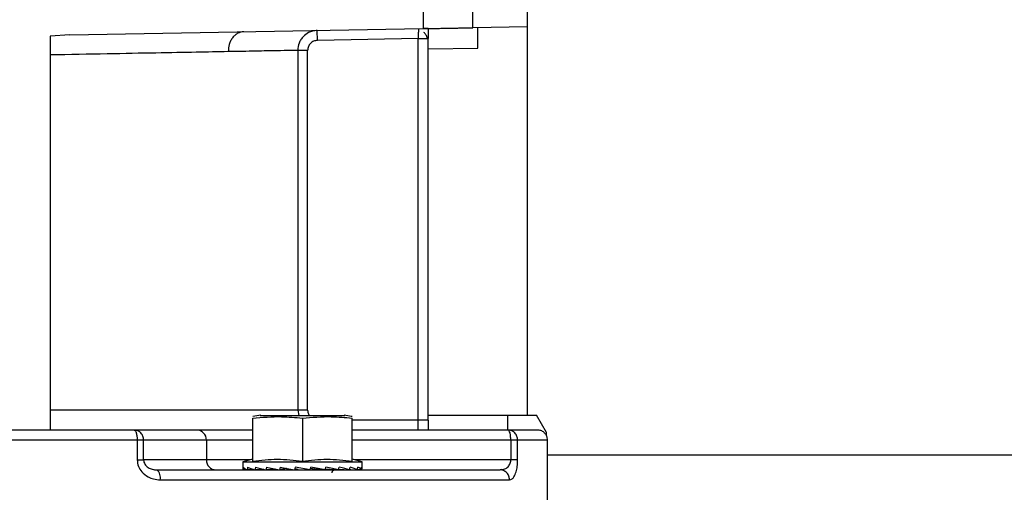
# Model space of a CAD drawing. Header units: inches. Extents: x 170 to 312, y 215 to 248.
# Tile 302 of 529: x 225.729 to 225.972, y 243.951 to 244.068. Entities that reach past the tile are written whole.
import ezdxf

# ---------------------------------------------------------------- set-up
doc = ezdxf.new("R2010")
doc.units = ezdxf.units.IN
doc.header["$LTSCALE"] = 0.25
doc.header["$MEASUREMENT"] = 0
doc.layers.add('ANNOTATIONS', color=1, linetype='Continuous')
doc.layers.add('MOTOR LH', color=7, linetype='Continuous')
doc.styles.add('ARIAL', font='arial.ttf', dxfattribs={"height": 0.09375})
doc.dimstyles.new('STANDARD$0', dxfattribs={"dimtxt": 0.09375, "dimasz": 0.09375, "dimexe": 0.03125, "dimexo": 0.046875, "dimgap": 0.09, "dimtad": 0, "dimtih": 1, "dimtoh": 1, "dimdec": 4, "dimzin": 0, "dimdsep": 46, "dimtxsty": 'ARIAL', "dimcen": 0.09, "dimadec": 0, "dimazin": 0, "dimtfac": 1, "dimtdec": 4, "dimtofl": 0, "dimtmove": 0, "dimatfit": 1, "dimfxl": 1, "dimtolj": 1, "dimtzin": 0, "dimarcsym": 0})

# ---------------------------------------------------------------- blocks, each defined once
blk = doc.blocks.new('*D52')
at = {"layer": 'ANNOTATIONS', "color": 0, "lineweight": -2, "transparency": 16777216}
for p, q in [((225.3564228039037, 244.3663487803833), (225.3564228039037, 244.9548308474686)), ((226.4423603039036, 243.5069737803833), (226.4423603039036, 244.9548308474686)), ((225.4501728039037, 244.9235808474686), (225.6142815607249, 244.9235808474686)), ((226.3486103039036, 244.9235808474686), (226.1845015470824, 244.9235808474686))]:
    blk.add_line(p, q, dxfattribs=at)
at = {"layer": 'ANNOTATIONS', "color": 0, "transparency": 16777216}
for points in [[(225.4501728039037, 244.9392058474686), (225.4501728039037, 244.9079558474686), (225.3564228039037, 244.9235808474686)], [(226.3486103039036, 244.9392058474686), (226.3486103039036, 244.9079558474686), (226.4423603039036, 244.9235808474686)]]:
    blk.add_solid(points, dxfattribs=at)
at = {"layer": 'defpoints', "color": 0, "transparency": 16777216}
for p in [(226.4423603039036, 244.9235808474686), (225.3564228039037, 244.3194737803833), (226.4423603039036, 243.4600987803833)]:
    blk.add_point(p, dxfattribs=at)
at = {"layer": 'ANNOTATIONS', "color": 0, "transparency": 16777216, "insert": (225.8993915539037, 244.9235808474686), "char_height": 0.09375, "attachment_point": 5, "style": 'ARIAL'}
blk.add_mtext('\\A1;16 1/8"', dxfattribs=at)
blk = doc.blocks.new('*D53')
at = {"layer": 'ANNOTATIONS', "color": 0, "lineweight": -2, "transparency": 16777216}
for p, q in [((225.2416729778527, 244.8967083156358), (225.2416729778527, 245.2347148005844)), ((226.4423603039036, 243.5069737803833), (226.4423603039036, 245.2347148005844)), ((225.3354229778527, 245.2034648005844), (225.5569066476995, 245.2034648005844)), ((226.3486103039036, 245.2034648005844), (226.1271266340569, 245.2034648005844))]:
    blk.add_line(p, q, dxfattribs=at)
at = {"layer": 'ANNOTATIONS', "color": 0, "transparency": 16777216}
for points in [[(225.3354229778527, 245.2190898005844), (225.3354229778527, 245.1878398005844), (225.2416729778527, 245.2034648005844)], [(226.3486103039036, 245.2190898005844), (226.3486103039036, 245.1878398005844), (226.4423603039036, 245.2034648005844)]]:
    blk.add_solid(points, dxfattribs=at)
at = {"layer": 'defpoints', "color": 0, "transparency": 16777216}
for p in [(226.4423603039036, 245.2034648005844), (225.2416729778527, 244.8498333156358), (226.4423603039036, 243.4600987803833)]:
    blk.add_point(p, dxfattribs=at)
at = {"layer": 'ANNOTATIONS', "color": 0, "transparency": 16777216, "insert": (225.8420166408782, 245.2034648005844), "char_height": 0.09375, "attachment_point": 5, "style": 'ARIAL'}
blk.add_mtext('\\A1;18 1/2"', dxfattribs=at)

msp = doc.modelspace()

# ---------------------------------------------------------------- linework, layer by layer
at = {"layer": 'MOTOR LH'}
for p, q in [((225.8543305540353, 243.9699413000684), (225.8543305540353, 244.4817523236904)), ((225.8284939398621, 244.0703398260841), (225.8284939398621, 244.0654853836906)), ((225.8407970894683, 244.0657001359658), (225.8407970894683, 244.0720574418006)), ((225.7410556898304, 244.0639591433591), (225.8284939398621, 244.0654853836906)), ((225.8023146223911, 244.062567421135), (225.8022716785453, 244.0650276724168)), ((225.8543305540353, 244.0659363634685), (225.8407970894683, 244.0657001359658)), ((225.7410556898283, 244.0639591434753), (225.736220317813, 244.063655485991)), ((225.7362203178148, 244.0636554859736), (225.7362203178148, 243.9664766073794)), ((225.8272636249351, 244.0630029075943), (225.8023146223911, 244.062567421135)), ((225.8272636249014, 243.9662503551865), (225.8272636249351, 244.0630029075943)), ((225.8272636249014, 244.0630029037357), (225.8297242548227, 244.0630029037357)), ((225.8297242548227, 243.9687109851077), (225.8297242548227, 244.063002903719)), ((225.8297242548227, 244.0604560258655), (225.842027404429, 244.0606707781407)), ((225.7974365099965, 244.0601068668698), (225.7974365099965, 243.971171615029)), ((225.799888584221, 244.0601068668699), (225.7974365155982, 244.0601068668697)), ((225.7998885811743, 243.971171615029), (225.7998885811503, 244.0601068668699)), ((225.7998885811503, 243.9711716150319), (225.7362203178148, 243.971171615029)), ((225.7974365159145, 243.9711716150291), (225.7976852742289, 243.969881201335)), ((225.786306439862, 243.9585256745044), (225.786306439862, 243.9691989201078)), ((225.7882978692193, 243.9699034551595), (225.7863071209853, 243.9695680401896)), ((225.788151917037, 243.969881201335), (225.8090672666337, 243.969881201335)), ((225.7986095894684, 243.9691989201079), (225.7986095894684, 243.9585256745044)), ((225.8109127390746, 243.9585256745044), (225.8109127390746, 243.9691989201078)), ((225.8297242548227, 243.9687109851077), (225.8109127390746, 243.9687109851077)), ((225.8297242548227, 243.9699413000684), (225.8565451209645, 243.9699413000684)), ((225.8494092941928, 243.9662503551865), (225.8494092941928, 243.9699413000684)), ((225.8590265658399, 243.965643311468), (225.8565451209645, 243.9699413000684)), ((225.7724649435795, 243.9662503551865), (225.7569429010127, 243.9662503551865)), ((225.8495332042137, 243.9662503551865), (225.8109127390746, 243.9662503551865)), ((225.8589851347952, 243.9648527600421), (225.8590265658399, 243.965643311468)), ((225.7577111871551, 243.9637897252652), (225.7001573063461, 243.9637897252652)), ((225.7577111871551, 243.9637897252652), (225.7577111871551, 243.9588684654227)), ((225.7593196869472, 243.9588684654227), (225.7593196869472, 243.963789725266)), ((225.786306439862, 243.9637897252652), (225.7593196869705, 243.9637897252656)), ((225.7748417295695, 243.9637897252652), (225.7748417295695, 243.9588684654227)), ((225.8501700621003, 243.963789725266), (225.8109127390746, 243.9637897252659)), ((225.8501700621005, 243.963789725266), (225.8501700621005, 243.9588684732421)), ((225.8518708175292, 243.9588684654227), (225.8518708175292, 243.9637897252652)), ((225.8592518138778, 243.9637897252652), (225.8518708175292, 243.9637897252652)), ((225.8592518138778, 243.947795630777), (225.8592518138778, 243.9637897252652)), ((225.7856824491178, 243.9588684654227), (225.7593196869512, 243.9588684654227)), ((225.7863064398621, 243.9590356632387), (225.7838458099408, 243.9583763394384)), ((225.7838458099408, 243.9583763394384), (225.7838458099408, 243.9567538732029)), ((225.7838458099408, 243.9583763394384), (225.8133733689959, 243.9583763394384)), ((225.8133733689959, 243.9583763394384), (225.8109127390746, 243.9590356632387)), ((225.8518708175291, 243.95886846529), (225.8115367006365, 243.9588684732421)), ((225.8133733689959, 243.9567538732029), (225.8133733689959, 243.9583763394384)), ((225.8592518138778, 243.9600987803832), (226.0591728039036, 243.9600987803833)), ((225.7629171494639, 243.9562364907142), (225.7620107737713, 243.9564435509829)), ((225.7848680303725, 243.9564625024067), (225.7839671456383, 243.9564218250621)), ((225.784871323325, 243.9564609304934), (225.783977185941, 243.9564218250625)), ((225.786593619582, 243.9565040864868), (225.7849549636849, 243.9564218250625)), ((225.7849844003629, 243.9564218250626), (225.7866202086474, 243.9564960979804)), ((225.7890107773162, 243.9565526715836), (225.7868733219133, 243.9564218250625)), ((225.7869201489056, 243.9564218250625), (225.7890985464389, 243.9565324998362)), ((225.791897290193, 243.9566199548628), (225.7895914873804, 243.9564218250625)), ((225.7896525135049, 243.9564218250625), (225.7906125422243, 243.9564818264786)), ((225.7947080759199, 243.9567120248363), (225.7929242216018, 243.9564218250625)), ((225.794720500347, 243.956766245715), (225.7947080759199, 243.9567120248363)), ((225.7947080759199, 243.9567120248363), (225.7955228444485, 243.9565687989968)), ((225.7967986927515, 243.9570722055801), (225.7966444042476, 243.9564218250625)), ((225.796713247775, 243.9567120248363), (225.7975567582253, 243.9565687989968)), ((225.8004985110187, 243.9564218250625), (225.7967986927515, 243.9570722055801)), ((225.8016963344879, 243.9565687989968), (225.8005815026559, 243.9567716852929)), ((225.8009658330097, 243.9567120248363), (225.8042238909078, 243.9564218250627)), ((225.8009658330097, 243.9567120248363), (225.8016963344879, 243.9565687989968)), ((225.8042694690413, 243.9566278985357), (225.8075666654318, 243.9564218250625)), ((225.8050088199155, 243.9565687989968), (225.8049395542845, 243.9565860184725)), ((225.8049623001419, 243.9565845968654), (225.8050088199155, 243.9565687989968)), ((225.8076276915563, 243.9564218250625), (225.8075676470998, 243.9564269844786)), ((225.8075928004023, 243.9565593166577), (225.810299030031, 243.9564218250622)), ((225.8103458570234, 243.9564218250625), (225.8102994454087, 243.956424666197)), ((225.8103117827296, 243.9565091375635), (225.8122347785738, 243.9564218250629)), ((225.8122642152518, 243.9564218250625), (225.8122349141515, 243.9564232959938)), ((225.8132419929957, 243.9564218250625), (225.8122388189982, 243.9564656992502)), ((225.8132520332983, 243.9564218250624), (225.8132420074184, 243.9564222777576)), ((225.8475556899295, 243.9564078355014), (225.8480216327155, 243.9564827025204)), ((225.8479396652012, 243.9564695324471), (225.8475556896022, 243.9564078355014)), ((225.8484038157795, 243.9562350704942), (225.8475556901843, 243.9564078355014)), ((225.7634312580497, 243.9539472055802), (225.8498597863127, 243.9539472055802))]:
    msp.add_line(p, q, dxfattribs=at)
at = {"layer": 'MOTOR LH', "flags": 128}
msp.add_lwpolyline([(225.8483901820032, 243.9562407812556), (225.8480051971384, 243.9563605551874), (225.8475556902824, 243.9564078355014)], dxfattribs=at)
at = {"layer": 'MOTOR LH'}
for centre, radius, start, end in [((225.7724222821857, 243.9638309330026), 0.002419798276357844, 359.0242395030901, 88.9898147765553), ((225.7772611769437, 243.958827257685), 0.00241979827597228, 179.0242394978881, 268.9898150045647), ((225.761030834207, 243.9544865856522), 0.002460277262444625, 347.3358668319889, 51.34377341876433)]:
    msp.add_arc(centre, radius, start, end, dxfattribs=at)
for centre, major_axis, ratio, start_param, end_param in [((225.7986095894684, 243.9567538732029), (0.01476377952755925, 0), 0.175787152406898, 3.141592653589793, 3.269887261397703), ((225.7986095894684, 243.9647057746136), (0.004031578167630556, 0.06222774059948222), 0.2282368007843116, 1.708549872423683, 1.719086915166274), ((225.7986095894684, 243.9567538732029), (0.01476331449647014, -0.0006915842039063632), 0.1694362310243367, 3.288361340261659, 3.539623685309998), ((225.7986095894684, 243.9647057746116), (0.007699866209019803, 0.06221501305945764), 0.2024732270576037, 1.71881735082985, 1.729354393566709), ((225.7986095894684, 243.9567538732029), (0.01476241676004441, -0.001328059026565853), 0.1510418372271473, 3.555810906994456, 3.807073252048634), ((225.7986095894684, 243.9647057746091), (0.01072885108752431, 0.06220995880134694), 0.1630291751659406, 1.721872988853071, 1.732410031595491), ((225.7986095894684, 243.956753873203), (0.0147620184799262, -0.001863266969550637), 0.1223802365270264, 3.819468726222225, 4.070731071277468), ((225.7986095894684, 243.9647057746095), (0.01295703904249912, 0.06221708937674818), 0.1137473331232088, 1.717448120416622, 1.727985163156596), ((225.7986095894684, 243.956753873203), (0.01476249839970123, -0.002264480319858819), 0.08588791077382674, 4.078996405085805, 4.330258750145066), ((225.7986095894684, 243.9647057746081), (0.01431068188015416, 0.06222894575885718), 0.05832561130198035, 1.707176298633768, 1.717713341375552), ((225.7986095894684, 243.956753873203), (0.01476336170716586, -0.002511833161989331), 0.04421959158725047, 4.335145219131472, 4.586407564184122), ((225.7986095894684, 243.9647057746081), (0.01431068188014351, 0.06222894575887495), 0.05832561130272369, 4.592296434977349, 4.602833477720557), ((225.7986095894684, 243.956753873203), (0.01476336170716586, -0.002511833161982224), 0.04421959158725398, 1.188225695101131, 1.439488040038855), ((225.7986095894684, 243.964705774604), (0.0129570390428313, 0.06221708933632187), 0.1137473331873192, 4.602568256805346, 4.613105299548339), ((225.7986095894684, 243.9567538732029), (0.01476249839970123, -0.002264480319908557), 0.08588791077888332, 0.9320768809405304, 1.183339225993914), ((225.7986095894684, 243.9647057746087), (0.01072885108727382, 0.06220995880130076), 0.1630291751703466, 4.606993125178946, 4.617530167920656), ((225.7986095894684, 243.956753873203), (0.01476201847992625, 0.001863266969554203), 0.1223802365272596, 5.354046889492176, 5.404737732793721), ((225.7986095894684, 243.956753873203), (0.01476201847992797, -0.001863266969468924), 0.1223802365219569, 0.6725492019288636, 0.9238115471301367), ((225.7986095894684, 243.9647057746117), (0.007699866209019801, 0.06221501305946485), 0.2024732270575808, 4.603937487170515, 4.614474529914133), ((225.7986095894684, 243.9567538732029), (0.01476241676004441, 0.001328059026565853), 0.1510418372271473, 5.617704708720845, 5.649603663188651), ((225.7986095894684, 243.9567538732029), (0.0147624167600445, -0.001328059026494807), 0.1510418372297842, 0.4088913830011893, 0.660153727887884), ((225.7986095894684, 243.9647057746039), (0.004031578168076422, 0.06222774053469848), 0.2282368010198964, 4.593670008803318, 4.604207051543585), ((225.7986095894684, 243.9567538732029), (0.01476331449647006, -0.0006915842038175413), 0.1694362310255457, 0.1414418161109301, 0.3927041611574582), ((225.7986095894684, 243.9647057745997), (0, 0.06223454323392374), 0.2372280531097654, 4.578884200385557, 4.589421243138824), ((225.7986095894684, 243.9567538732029), (0.01476377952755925, 0), 0.1757871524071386, 6.154890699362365, 6.40615304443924)]:
    msp.add_ellipse(centre, major_axis=major_axis, ratio=ratio, start_param=start_param, end_param=end_param, dxfattribs=at)
for points, knots in [([(225.8022716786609, 244.0650276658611), (225.8018710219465, 244.0649923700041), (225.801124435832, 244.0649265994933), (225.7999315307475, 244.0644521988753), (225.7989414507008, 244.0637315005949), (225.7982044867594, 244.0628027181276), (225.7976016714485, 244.0616684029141), (225.7975019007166, 244.0607250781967), (225.7974365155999, 244.0601068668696)], [0, 0, 0, 0, 0.157598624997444, 0.2936702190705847, 0.500448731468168, 0.6313186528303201, 0.7583833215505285, 1, 1, 1, 1]), ([(225.8273032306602, 244.0652793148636), (225.8273032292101, 244.0652792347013), (225.8273026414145, 244.0652467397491), (225.8272990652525, 244.0650388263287), (225.8272928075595, 244.064669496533), (225.8272832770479, 244.0641545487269), (225.8272732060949, 244.0635617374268), (225.8272669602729, 244.0631974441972), (225.8272636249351, 244.0630029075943)], [0, 0, 0, 0, 0.0004279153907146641, 0.1734616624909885, 0.3514517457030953, 0.624066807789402, 0.7992475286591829, 1, 1, 1, 1]), ([(225.828493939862, 244.0654853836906), (225.8285781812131, 244.06548691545), (225.828706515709, 244.0654892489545), (225.8294785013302, 244.0655026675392), (225.8304244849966, 244.0655189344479), (225.8316940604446, 244.0655418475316), (225.8332119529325, 244.0655679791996), (225.8346455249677, 244.0655927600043), (225.8360791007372, 244.065617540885), (225.8375969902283, 244.0656436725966), (225.8388665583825, 244.0656665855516), (225.8398125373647, 244.065682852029), (225.8405845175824, 244.0656962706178), (225.840712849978, 244.0656986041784), (225.8407970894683, 244.0657001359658)], [0, 0, 0, 0, 0.1212599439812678, 0.1847291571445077, 0.2499063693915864, 0.3548440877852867, 0.4224470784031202, 0.4999999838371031, 0.5775544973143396, 0.645158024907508, 0.7500936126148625, 0.8152718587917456, 0.8787414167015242, 1, 1, 1, 1]), ([(225.8297242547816, 244.0655068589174), (225.8296939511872, 244.0655063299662), (225.8296308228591, 244.0655052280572), (225.8292307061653, 244.0654982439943), (225.8287403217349, 244.0654896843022), (225.8284939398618, 244.0654853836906)], [0, 0, 0, 0, 0.3147668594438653, 0.655721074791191, 1, 1, 1, 1]), ([(225.8297242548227, 244.0655068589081), (225.8297242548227, 244.0651125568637), (225.8297242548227, 244.0643239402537), (225.8297242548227, 244.0634432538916), (225.8297242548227, 244.063002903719)], [0, 0, 0, 0, 0.4999920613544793, 1, 1, 1, 1]), ([(225.842027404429, 244.0606707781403), (225.8420272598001, 244.0610766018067), (225.8420269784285, 244.061866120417), (225.8420257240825, 244.0629576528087), (225.8420249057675, 244.0638789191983), (225.8420245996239, 244.0648105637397), (225.842026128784, 244.0655681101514), (225.8420270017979, 244.0656731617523), (225.842027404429, 244.0657216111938)], [0, 0, 0, 0, 0.1547856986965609, 0.3011312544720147, 0.4390303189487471, 0.5684769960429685, 0.8009830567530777, 1, 1, 1, 1]), ([(225.7840743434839, 244.0647100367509), (225.7835862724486, 244.06463685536), (225.7828358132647, 244.0645243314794), (225.7819398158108, 244.0639051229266), (225.7813257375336, 244.0632699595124), (225.7808332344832, 244.0624855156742), (225.7803596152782, 244.0613476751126), (225.7802864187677, 244.0604035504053), (225.7802388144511, 244.0597895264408)], [0, 0, 0, 0, 0.2396480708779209, 0.3684834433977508, 0.5000000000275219, 0.6315165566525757, 0.7603519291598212, 1, 1, 1, 1]), ([(225.8295524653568, 244.0630029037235), (225.8294501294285, 244.0633577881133), (225.8292610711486, 244.064013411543), (225.8288461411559, 244.0643898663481), (225.8286558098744, 244.0645625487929)], [0, 0, 0, 0, 0.5412930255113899, 1, 1, 1, 1]), ([(225.8023146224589, 244.0625674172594), (225.8019956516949, 244.0625257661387), (225.8013578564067, 244.0624424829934), (225.8005574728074, 244.0618721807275), (225.7999976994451, 244.0610645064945), (225.7999249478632, 244.060426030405), (225.7998885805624, 244.0601068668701)], [0, 0, 0, 0, 0.2501976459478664, 0.5002805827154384, 0.750198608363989, 1, 1, 1, 1]), ([(225.7802388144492, 244.0597895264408), (225.7776822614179, 244.0597420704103), (225.7723483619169, 244.0596430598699), (225.7622633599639, 244.0594557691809), (225.7502230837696, 244.0592347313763), (225.7409970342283, 244.0590651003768), (225.7362203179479, 244.0589772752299)], [0, 0, 0, 0, 0.221335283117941, 0.46178590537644, 0.7213437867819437, 1, 1, 1, 1]), ([(225.7974365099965, 244.0601068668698), (225.7969523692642, 244.060097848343), (225.795975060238, 244.0600796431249), (225.7923920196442, 244.0600131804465), (225.7873388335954, 244.0599202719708), (225.7826195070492, 244.0598333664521), (225.780238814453, 244.0597895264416)], [0, 0, 0, 0, 0.2431967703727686, 0.4909283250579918, 0.7431957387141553, 1, 1, 1, 1]), ([(225.7998885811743, 243.9711716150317), (225.7999110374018, 243.9708407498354), (225.7999432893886, 243.9703655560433), (225.8002248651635, 243.9699940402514), (225.8003103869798, 243.969881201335)], [0, 0, 0, 0, 0.6962742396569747, 1, 1, 1, 1]), ([(225.786306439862, 243.9691989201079), (225.7886801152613, 243.9694034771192), (225.7927836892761, 243.9697571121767), (225.7968819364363, 243.9693644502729), (225.7986095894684, 243.9691989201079)], [0, 0, 0, 0, 0.578440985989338, 1, 1, 1, 1]), ([(225.7986095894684, 243.9691989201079), (225.8009832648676, 243.9694034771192), (225.8050868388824, 243.9697571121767), (225.8091850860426, 243.9693644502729), (225.8109127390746, 243.9691989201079)], [0, 0, 0, 0, 0.5784409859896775, 1, 1, 1, 1]), ([(225.8109121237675, 243.969568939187), (225.8108427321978, 243.9695826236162), (225.8101824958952, 243.9697128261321), (225.8095169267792, 243.9698134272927), (225.8089213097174, 243.9699034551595)], [0, 0, 0, 0, 0.1051011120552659, 1, 1, 1, 1]), ([(225.7569429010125, 243.9662503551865), (225.7520286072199, 243.9662503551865), (225.7421969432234, 243.9662503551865), (225.726976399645, 243.9662503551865), (225.7129514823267, 243.9662503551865), (225.7040738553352, 243.9662503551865), (225.7003057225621, 243.9662503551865)], [0, 0, 0, 0, 0.2675275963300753, 0.5352226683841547, 0.8027240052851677, 1, 1, 1, 1]), ([(225.7569429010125, 243.9662503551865), (225.7570395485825, 243.9662174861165), (225.7571882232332, 243.9661669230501), (225.7573670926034, 243.9658600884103), (225.7574901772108, 243.9655425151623), (225.7575893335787, 243.965148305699), (225.757685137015, 243.9645754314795), (225.7577009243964, 243.964099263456), (225.7577111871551, 243.9637897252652)], [0, 0, 0, 0, 0.2394568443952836, 0.3683606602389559, 0.5000000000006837, 0.6316393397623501, 0.7605431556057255, 1, 1, 1, 1]), ([(225.786306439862, 243.9662503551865), (225.7858925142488, 243.9662503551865), (225.783282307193, 243.9662503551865), (225.7793151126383, 243.9662503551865), (225.7748083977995, 243.9662503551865), (225.7732460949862, 243.9662503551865), (225.7724649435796, 243.9662503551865)], [0, 0, 0, 0, 0.05910884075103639, 0.3727392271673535, 0.6863696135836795, 1, 1, 1, 1]), ([(225.8518708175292, 243.9637897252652), (225.8518395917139, 243.964099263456), (225.8517915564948, 243.9645754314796), (225.8515000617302, 243.965148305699), (225.8511983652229, 243.9655425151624), (225.8508238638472, 243.9658600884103), (225.850279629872, 243.9661669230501), (225.8498272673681, 243.9662174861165), (225.8495332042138, 243.9662503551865)], [0, 0, 0, 0, 0.2394568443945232, 0.3683606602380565, 0.4999999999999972, 0.6316393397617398, 0.7605431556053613, 1, 1, 1, 1]), ([(225.8567911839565, 243.9662503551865), (225.8566289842, 243.9662503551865), (225.8563044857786, 243.9662503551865), (225.853866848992, 243.9662503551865), (225.8509774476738, 243.9662503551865), (225.8495332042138, 243.9662503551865)], [0, 0, 0, 0, 0.3332681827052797, 0.6667395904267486, 1, 1, 1, 1]), ([(225.8592473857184, 243.9636421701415), (225.8592421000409, 243.9638754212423), (225.8592310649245, 243.9643623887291), (225.8589387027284, 243.9650690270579), (225.8584109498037, 243.96570527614), (225.8576613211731, 243.966162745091), (225.8570735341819, 243.966221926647), (225.8567911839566, 243.9662503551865)], [0, 0, 0, 0, 0.1741107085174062, 0.3634977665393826, 0.5604963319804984, 0.7888793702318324, 1, 1, 1, 1]), ([(225.757711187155, 243.9588684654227), (225.7577740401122, 243.9583204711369), (225.7578975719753, 243.9572434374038), (225.758873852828, 243.95573335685), (225.7602136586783, 243.9547007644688), (225.7618249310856, 243.954062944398), (225.762862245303, 243.9539882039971), (225.7634312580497, 243.9539472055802)], [0, 0, 0, 0, 0.1895627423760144, 0.3725686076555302, 0.6161257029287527, 0.7894279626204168, 1, 1, 1, 1]), ([(225.7593196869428, 243.9588684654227), (225.7593356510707, 243.9586858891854), (225.7593690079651, 243.9583043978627), (225.7596153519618, 243.9577980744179), (225.7599684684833, 243.9573575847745), (225.760566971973, 243.9568775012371), (225.7614562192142, 243.956487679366), (225.7621917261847, 243.956434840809), (225.7625676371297, 243.9564078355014)], [0, 0, 0, 0, 0.1031165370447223, 0.215461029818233, 0.3278087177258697, 0.4579967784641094, 0.7229870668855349, 1, 1, 1, 1]), ([(225.786306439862, 243.9585256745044), (225.7883371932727, 243.9587790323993), (225.7924379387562, 243.959290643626), (225.7965392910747, 243.9587822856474), (225.7986095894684, 243.9585256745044)], [0, 0, 0, 0, 0.4952156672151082, 1, 1, 1, 1]), ([(225.7986095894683, 243.9585256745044), (225.800640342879, 243.9587790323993), (225.8047410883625, 243.959290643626), (225.808842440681, 243.9587822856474), (225.8109127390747, 243.9585256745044)], [0, 0, 0, 0, 0.4952156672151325, 0.9999999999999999, 0.9999999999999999, 0.9999999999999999, 0.9999999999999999]), ([(225.8480216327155, 243.9564827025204), (225.8481771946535, 243.9564996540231), (225.8486312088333, 243.9565491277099), (225.8491943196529, 243.956880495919), (225.8496660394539, 243.9573571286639), (225.8499418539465, 243.9577982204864), (225.8501317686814, 243.9583043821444), (225.850157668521, 243.9586858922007), (225.8501700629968, 243.9588684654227)], [0, 0, 0, 0, 0.1603982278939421, 0.4681290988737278, 0.6193385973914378, 0.7497839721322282, 0.8802580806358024, 1, 1, 1, 1]), ([(225.8498597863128, 243.9539472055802), (225.8500707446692, 243.9539882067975), (225.8504553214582, 243.9540629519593), (225.8510264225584, 243.9547008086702), (225.8514854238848, 243.9557334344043), (225.8518097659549, 243.9572435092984), (225.8518502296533, 243.9583204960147), (225.8518708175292, 243.9588684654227)], [0, 0, 0, 0, 0.2105791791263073, 0.3838855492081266, 0.6274475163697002, 0.810445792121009, 0.9999999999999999, 0.9999999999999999, 0.9999999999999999, 0.9999999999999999]), ([(225.8060091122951, 243.9556464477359), (225.8060010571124, 243.9556922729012), (225.8059841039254, 243.9557887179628), (225.8060032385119, 243.9559423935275), (225.8060626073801, 243.9560962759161), (225.8061659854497, 243.9562335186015), (225.8063029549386, 243.9563360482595), (225.8064544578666, 243.9563973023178), (225.8065581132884, 243.9564044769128), (225.8066066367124, 243.9564078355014)], [0, 0, 0, 0, 0.1251363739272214, 0.2633658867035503, 0.4119455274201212, 0.5662981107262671, 0.7206506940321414, 0.8692303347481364, 1, 1, 1, 1]), ([(225.8498597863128, 243.9539472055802), (225.8498289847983, 243.9542566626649), (225.8497816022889, 243.9547327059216), (225.8494944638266, 243.9553061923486), (225.8491965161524, 243.9556984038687), (225.8488295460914, 243.9560234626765), (225.8485447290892, 243.9561650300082), (225.8484038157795, 243.9562350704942)], [0, 0, 0, 0, 0.314849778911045, 0.4843389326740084, 0.657424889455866, 0.8305108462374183, 0.9999999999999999, 0.9999999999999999, 0.9999999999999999, 0.9999999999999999])]:
    msp.add_open_spline(points, degree=3, knots=knots, dxfattribs=at)
for points in [[(225.8297242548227, 243.9687109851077), (225.8297242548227, 243.9682791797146), (225.8297242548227, 243.9674155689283), (225.8297242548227, 243.9666387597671), (225.8297242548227, 243.9662503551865)], [(225.7593196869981, 243.9637897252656), (225.7592839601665, 243.9641121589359), (225.7592125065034, 243.9647570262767), (225.7586628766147, 243.9655703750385), (225.7578772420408, 243.9661393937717), (225.7572543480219, 243.9662133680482), (225.7569429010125, 243.9662503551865)], [(225.8501700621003, 243.963789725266), (225.8501604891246, 243.9641121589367), (225.8501413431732, 243.9647570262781), (225.8499940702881, 243.9655703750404), (225.849783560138, 243.9661393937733), (225.8496166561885, 243.9662133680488), (225.8495332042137, 243.9662503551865)], [(225.7593196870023, 243.9637897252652), (225.7592529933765, 243.9637897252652), (225.7591196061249, 243.9637897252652), (225.758746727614, 243.9637897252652), (225.7582773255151, 243.9637897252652), (225.7578998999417, 243.9637897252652), (225.7577111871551, 243.9637897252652)], [(225.8518708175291, 243.9637897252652), (225.8517934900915, 243.9637897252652), (225.8516388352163, 243.9637897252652), (225.8512391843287, 243.9637897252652), (225.8507482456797, 243.9637897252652), (225.8503627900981, 243.9637897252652), (225.8501700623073, 243.9637897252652)], [(225.7577111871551, 243.9588684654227), (225.7578998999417, 243.9588684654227), (225.7582773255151, 243.9588684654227), (225.758746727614, 243.9588684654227), (225.7591196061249, 243.9588684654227), (225.7592529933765, 243.9588684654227), (225.7593196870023, 243.9588684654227)], [(225.7625676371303, 243.9564078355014), (225.7673466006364, 243.9564078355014), (225.7769045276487, 243.9564078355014), (225.7903434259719, 243.9564078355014), (225.8029290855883, 243.9564078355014), (225.8144629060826, 243.9564078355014), (225.8248379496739, 243.9564078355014), (225.833894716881, 243.9564078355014), (225.8416719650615, 243.9564078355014), (225.8455944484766, 243.9564078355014), (225.8475556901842, 243.9564078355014)], [(225.8397361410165, 243.9564078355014), (225.8411194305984, 243.9564078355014), (225.8438860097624, 243.9564078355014), (225.8442873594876, 243.9564078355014), (225.8444880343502, 243.9564078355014)]]:
    msp.add_open_spline(points, degree=3, dxfattribs=at)

# ---------------------------------------------------------------- dimensions: what is measured, and where the dimension line sits
at = {"layer": 'ANNOTATIONS'}
for base, p1, text, picture, middle in [((226.4423603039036, 245.2034648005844), (225.2416729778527, 244.8498333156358), '18 1/2"', '*D53', (225.8420166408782, 245.2034648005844)), ((226.4423603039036, 244.9235808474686), (225.3564228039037, 244.3194737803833), '16 1/8"', '*D52', (225.8993915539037, 244.9235808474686))]:
    dim = msp.add_linear_dim(base=base, p1=p1, p2=(226.4423603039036, 243.4600987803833), text=text, dimstyle='STANDARD$0', override={"dimtxsty": 'ARIAL'}, dxfattribs=at)
    dim.commit()
    dim.dimension.update_dxf_attribs({"geometry": picture, "text_midpoint": middle})

doc.saveas('drawing.dxf')
